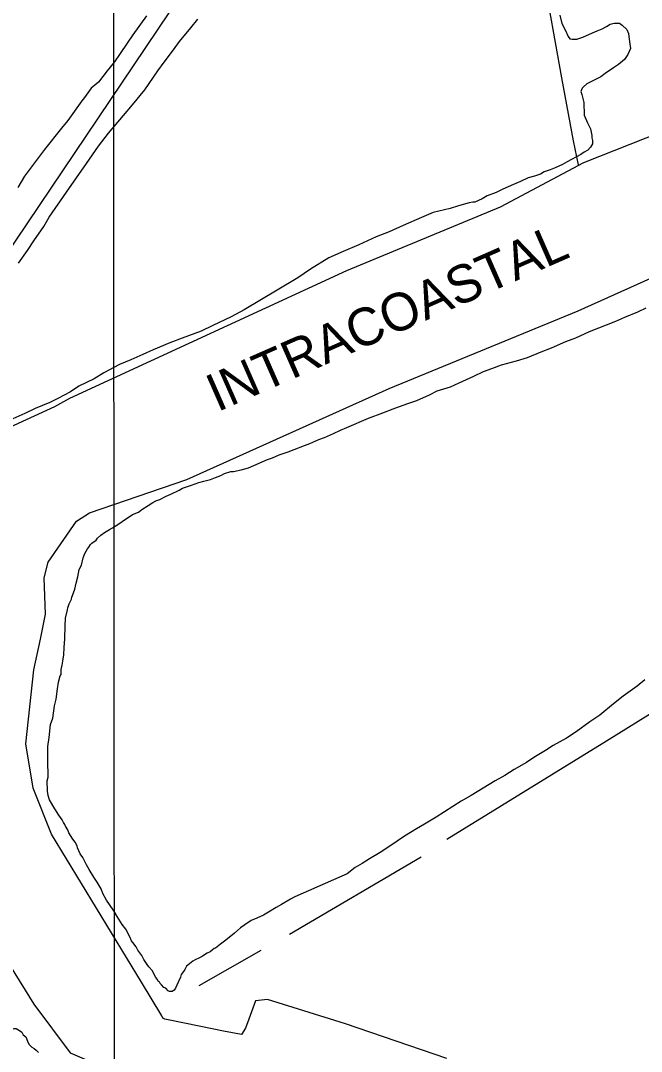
# Model space of a CAD drawing. Extents: x 3297716 to 3335574, y 688621 to 713991.
# Drawn here: x 3306890 to 3308255, y 703418 to 705686 of the extents above; entities that cross this region are included whole.
import ezdxf

# ---------------------------------------------------------------- set-up
doc = ezdxf.new("R2010")
doc.units = 0
for name, color, linetype in [('V-GRID-MAJR', 7, 'Continuous'), ('V-RIVR-IDEN', 7, 'Continuous'), ('V-SITE-VEGE', 7, 'Continuous'), ('V-TOPO-SHOR', 7, 'Continuous'), ('V-UTIL-LINE', 7, 'Continuous')]:
    doc.layers.add(name, color=color, linetype=linetype)

msp = doc.modelspace()

# ---------------------------------------------------------------- linework, layer by layer
at = {"layer": 'V-GRID-MAJR'}
msp.add_spline([(3307097.8, 701143.9), (3307096.4, 703095.2), (3307092, 709156.8), (3307089.8, 712189.6)], degree=3, dxfattribs=at)
at = {"layer": 'V-SITE-VEGE'}
for points in [[(3307166.9, 705696.9), (3307136.8, 705655.5), (3307095.9, 705595.6), (3307079.8, 705575.9), (3307060.8, 705551.1), (3307044.6, 705537.6), (3307030.6, 705516.9), (3307024.6, 705509.7), (3306993.6, 705466.3), (3306979.5, 705449.7), (3306942.4, 705403.1), (3306924.4, 705379.3), (3306898.3, 705344.2), (3306883.4, 705319.4)], [(3306884.9, 705152.8), (3306904.9, 705180.7), (3306918.9, 705201.4), (3306940.9, 705233.4), (3306952.9, 705254), (3306990.9, 705308.8), (3307034.9, 705371.8), (3307060.9, 705410.1), (3307082.9, 705439), (3307116.1, 705477.3), (3307136.1, 705501.2), (3307163.2, 705534.3), (3307191.2, 705575.6), (3307205.2, 705595.2), (3307226.3, 705622.1), (3307239.3, 705640.7), (3307264.4, 705670.8), (3307279.4, 705689.4)], [(3308075.6, 705698.5), (3308079.9, 705680.2), (3308087.3, 705666), (3308093.7, 705651.8), (3308097.8, 705646.7), (3308103, 705645.8), (3308113.2, 705645.9), (3308126.4, 705650.2), (3308147.7, 705659.8), (3308157.9, 705664), (3308169, 705668.3), (3308178.2, 705673.5), (3308186.3, 705678.8), (3308195.4, 705680.9), (3308206.7, 705681.1), (3308212.9, 705676.1), (3308223.2, 705667.1), (3308226.4, 705657.9), (3308228.8, 705639.5), (3308231, 705625.3), (3308225.1, 705611.9), (3308218.1, 705600.5), (3308205, 705590.1), (3308193.9, 705582.8), (3308175.7, 705570.2), (3308165.6, 705562.9), (3308135.1, 705547.1), (3308128.1, 705540.9), (3308125.1, 705537.8), (3308122.1, 705530.6), (3308124.2, 705523.5), (3308128.6, 705506.1), (3308129, 705478.6), (3308136.4, 705461.3), (3308142.8, 705448.1)], [(3308142.8, 705448.1), (3308146.1, 705433.8), (3308146.1, 705428.7), (3308147.3, 705422.6), (3308147.4, 705415.5), (3308143.4, 705408.2), (3308137.4, 705401), (3308129.3, 705396.8), (3308122.2, 705391.6), (3308091.8, 705375.8), (3308081.6, 705369.5), (3308065.4, 705362.1), (3308054.2, 705357.8), (3308041, 705353.5), (3308032.9, 705348.3), (3308019.7, 705344), (3308006.4, 705340.7), (3307989.2, 705332.3), (3307973.9, 705325.9), (3307950.6, 705315.3), (3307935.4, 705307.9), (3307916.1, 705300.5), (3307904.9, 705294.2), (3307888.7, 705286.8), (3307884.6, 705286.7), (3307876.4, 705285.6), (3307853, 705279.1), (3307834.7, 705272.7), (3307797, 705263.9), (3307771.6, 705253.3), (3307731, 705235.3), (3307700.6, 705221.6), (3307672.1, 705210.9), (3307633.6, 705192.9), (3307599, 705178.1), (3307567.6, 705164.3), (3307527.1, 705139.2), (3307499.7, 705120.3), (3307454.2, 705093.1), (3307381.2, 705050), (3307352.8, 705034.3), (3307312.2, 705015.3), (3307286.9, 705002.6), (3307245.2, 704987.7), (3307217.8, 704977), (3307181.2, 704962.1), (3307158.9, 704951.6), (3307132.5, 704939.9), (3307107.1, 704929.3), (3307072.6, 704911.4), (3307051.3, 704897.8), (3307017.9, 704882), (3306999.7, 704869.4), (3306971.3, 704854.7), (3306954, 704846.2), (3306921.5, 704832.4), (3306899.2, 704821.9), (3306865.7, 704807)], [(3306983, 704281.1), (3306984.8, 704290.7), (3306985.5, 704306.8), (3306987.1, 704325.8), (3306987.6, 704354.3), (3306988.3, 704371.4), (3306992.7, 704389.5), (3306993.6, 704394.2), (3306995.4, 704398.1), (3306996.3, 704402.8), (3307001.9, 704413.3), (3307002.7, 704417.1), (3307006.4, 704426.7), (3307009.1, 704435.3), (3307011.7, 704448.6), (3307015.3, 704461.9), (3307018.9, 704478.1), (3307023.5, 704487.7), (3307027, 704503.9), (3307030.7, 704513.4), (3307037.2, 704523.9), (3307040, 704527.8), (3307043.7, 704533.5), (3307046.5, 704536.4), (3307055.8, 704543.2), (3307058.6, 704547), (3307066.1, 704553.8), (3307074.6, 704559.6), (3307084.9, 704566.4), (3307091.5, 704570.3), (3307103.7, 704577.2), (3307113.1, 704583.9), (3307135.6, 704599.5), (3307148.8, 704604.4), (3307156.4, 704610.2), (3307170.4, 704619), (3307180.8, 704625.8), (3307187.4, 704629.7), (3307195.9, 704632.6), (3307210, 704639.5), (3307220.4, 704644.4), (3307238.2, 704653.2), (3307245.8, 704657.1), (3307265.6, 704664.1), (3307281.6, 704670), (3307293, 704673), (3307307.2, 704676.1), (3307318.5, 704681), (3307329.8, 704685), (3307338.3, 704689.9), (3307352.4, 704693.9), (3307358.1, 704694), (3307375.1, 704698), (3307391.2, 704702.1), (3307432.7, 704720.7), (3307444, 704723.8), (3307458.1, 704730.6), (3307478, 704737.6), (3307491.2, 704742.5), (3307513.8, 704751.4), (3307526.1, 704755.4), (3307545.9, 704764.2), (3307558.1, 704769.2), (3307577.9, 704778), (3307593, 704784.9), (3307607.2, 704790.8), (3307655.2, 704811.4), (3307686.4, 704823.3), (3307709, 704832.2), (3307739.2, 704843.1), (3307760.9, 704850.1), (3307789.2, 704862.8), (3307806.1, 704871.6), (3307835.4, 704880.6), (3307854.2, 704889.5), (3307886.3, 704904.2), (3307908, 704914), (3307925.9, 704920.9), (3307947.6, 704928.8), (3307980.7, 704937.9), (3308004.3, 704944.9), (3308034.4, 704957.7), (3308057.1, 704966.6), (3308089.1, 704980.3), (3308110.8, 704988.3), (3308141, 705002), (3308198.5, 705024.7), (3308218.3, 705033.6), (3308247.5, 705045.4), (3308265.4, 705054.2)], [(3307625.8, 703822.2), (3307608, 703808.7), (3307493, 703757.6), (3307483.6, 703752.7), (3307463.8, 703741), (3307451.6, 703734.2), (3307434.7, 703724.4), (3307424.3, 703717.6), (3307409.3, 703710.8), (3307397, 703705.8), (3307382.9, 703696.1), (3307373.5, 703689.3), (3307360.4, 703677.7), (3307352, 703671), (3307337.9, 703660.3), (3307329.5, 703653.5), (3307318.2, 703644.8), (3307315.4, 703643.8), (3307307, 703637.1), (3307300.4, 703634.1), (3307290, 703627.3), (3307283.4, 703623.4), (3307274, 703619.5), (3307268.4, 703616.6), (3307260.9, 703610.7), (3307254.3, 703605), (3307250.6, 703598.3), (3307247.8, 703593.5), (3307243.2, 703586.8), (3307241.4, 703581), (3307233.1, 703563.8), (3307230.4, 703557.1), (3307227.6, 703552.4), (3307225.7, 703551.4), (3307222.9, 703549.4), (3307217.2, 703549.3), (3307214.3, 703551.2), (3307209.5, 703556.8), (3307204.7, 703558.6), (3307199.9, 703564.3), (3307197, 703567.1), (3307196, 703569.9), (3307193.1, 703571.8), (3307190.2, 703576.5), (3307187.3, 703580.2), (3307183.4, 703586.8), (3307179.5, 703595.3), (3307171.8, 703603.7), (3307167.9, 703609.3), (3307161.1, 703619.7), (3307156.2, 703629.1), (3307147.5, 703640.3), (3307143.6, 703647.9), (3307136.8, 703657.2), (3307133.9, 703661), (3307130, 703669.5), (3307121.2, 703686.4), (3307113.4, 703696.7), (3307101.8, 703714.6), (3307094.9, 703726.8), (3307085.2, 703740.9), (3307078.4, 703750.3), (3307070.6, 703765.3), (3307066.7, 703775.7), (3307057.9, 703789.8), (3307051.1, 703801.1), (3307040.4, 703818), (3307034.5, 703828.4), (3307026.7, 703844.4), (3307020.9, 703852.8), (3307015, 703866), (3307014, 703869.8), (3307010.1, 703878.3), (3307004.3, 703884.8), (3306995.5, 703898.9), (3306993.5, 703905.5), (3306988.6, 703913.1), (3306986.7, 703916.8), (3306983.8, 703921.5), (3306980.8, 703927.2), (3306974, 703937.5), (3306965.3, 703951.6), (3306953.6, 703971.4), (3306950.6, 703980.8), (3306948.6, 703990.3), (3306948.2, 704013), (3306950, 704021.6), (3306949.4, 704058.6), (3306949.9, 704089), (3306952.4, 704108.9), (3306955.8, 704137.4), (3306960.3, 704150.8), (3306964.6, 704178.4), (3306968.2, 704192.7), (3306970.7, 704215.5), (3306973.3, 704230.7), (3306976.9, 704244), (3306978.8, 704246.9), (3306978.6, 704258.3), (3306981.3, 704267.8), (3306983, 704281.1)], [(3308262.8, 704235.3), (3308245.9, 704221.7), (3308215, 704199.4), (3308193.4, 704183), (3308163.4, 704157.9), (3308141.8, 704143.3), (3308111.8, 704121), (3308090.2, 704107.4), (3308061, 704090.8), (3308044.1, 704080.1), (3308018.7, 704064.5), (3308002.7, 704053.9), (3307975.5, 704038.3), (3307954.8, 704024.7), (3307933.2, 704012.9), (3307880.5, 703980.8), (3307858.9, 703968.2), (3307803.4, 703933.1), (3307778, 703917.6), (3307760.2, 703907.8), (3307733.9, 703891.3), (3307717.9, 703880.6), (3307695.4, 703865.1), (3307680.3, 703855.3), (3307656.8, 703841.7), (3307640.8, 703831), (3307625.8, 703822.2)], [(3306849.3, 703410.9), (3306852.9, 703423.3), (3306852.8, 703429.9), (3306853.7, 703433.7), (3306853.6, 703436.6), (3306856.3, 703444.2), (3306860, 703451.8), (3306861.8, 703456.6), (3306862.7, 703460.4), (3306868.4, 703463.3), (3306872.1, 703466.3), (3306875.9, 703468.2), (3306879.7, 703468.3), (3306887.4, 703463.6), (3306892.2, 703459.9), (3306895.1, 703454.3), (3306900.9, 703449.6), (3306904.8, 703440.2), (3306907.7, 703433.6), (3306914.5, 703427), (3306919.3, 703424.3), (3306924.1, 703420.6), (3306928.9, 703414.9)]]:
    msp.add_lwpolyline(points, dxfattribs=at)
at = {"layer": 'V-TOPO-SHOR'}
for p, q in [((3307481.5, 703675.9), (3307770.4, 703845.7)), ((3307282.4, 703562.7), (3307419.1, 703640.8))]:
    msp.add_line(p, q, dxfattribs=at)
for points in [[(3308254.8, 706597.4), (3307915.4, 706595), (3307906.1, 706592.7), (3307899.2, 706578.9), (3307906.1, 706562.7), (3307917.7, 706535), (3307973.1, 706158.7), (3308023.9, 705872.4), (3308079.3, 705560.7), (3308104.7, 705422.2), (3308116.2, 705369.1)], [(3308893.6, 705702.5), (3308503.9, 705522.6), (3308127.4, 705373.5), (3307944.6, 705276.1), (3307606.6, 705135.5), (3306997.6, 704854.7), (3306964, 704836.7), (3306436.3, 704594.4), (3306091.3, 704457), (3305974.7, 704419), (3305950.9, 704377.4), (3305920.1, 704351.6), (3305825.3, 704305.2), (3305654.8, 704243.4), (3305187.9, 704025.4), (3305116.2, 704002.9), (3304936.4, 703925.2), (3304756.4, 703865.3), (3304445.4, 703730.3), (3304265.9, 703640.1)], [(3307826.9, 703402.1), (3307604.2, 703478.3), (3307432.5, 703532.1), (3307406.5, 703529), (3307391.9, 703488.4), (3307384.6, 703468.7), (3307375.2, 703454.6), (3307336.2, 703462.4), (3307254, 703479.1), (3307206.7, 703488.4), (3307202.9, 703491), (3307200.2, 703495.9), (3307155.6, 703570), (3306957.6, 703895.8), (3306917, 703996.8), (3306901.2, 704094.3), (3306918.9, 704257.6), (3306933.5, 704325.3), (3306944.4, 704380), (3306941.5, 704460), (3306950.1, 704494.8), (3307013, 704584.6), (3307041.6, 704602.9), (3307255.5, 704676.6), (3307700.2, 704876.5), (3308116.2, 705047.6), (3308486.6, 705214.4)], [(3307827, 703884.8), (3308178.3, 704101.4), (3308414.5, 704247.8), (3308779.5, 704472.3)], [(3304772.9, 703587.2), (3305055.2, 703707.9), (3305410.7, 703850), (3305685.6, 703992.7), (3305972.1, 704110), (3306108.1, 704178.9), (3306171.6, 704211.8), (3306320.9, 704273.1), (3306372.5, 704234.9), (3306417.1, 704176.2), (3306553.4, 704027.9), (3306699.6, 703874.4), (3306918.5, 703521.3), (3306998.4, 703414.7), (3307050.4, 703392.3), (3307094.9, 703374.8), (3307136.3, 703373.5), (3307218.8, 703349.4), (3307472.4, 703254.1), (3307643.2, 703207.3), (3307942.8, 703103.5), (3308140.1, 703050.1), (3308431.5, 702934.4)]]:
    msp.add_lwpolyline(points, dxfattribs=at)
at = {"layer": 'V-UTIL-LINE'}
msp.add_lwpolyline([(3306265.6, 703037.5), (3305889.4, 703776.7), (3305605.8, 704391.2), (3306617.9, 704815.4), (3307269.3, 705782.5), (3307875.3, 706668.1), (3308407.2, 707448.9)], dxfattribs=at)

# ---------------------------------------------------------------- texts
at = {"layer": 'V-RIVR-IDEN'}
msp.add_text('INTRACOASTAL', height=83, rotation=23.7449, dxfattribs=at).set_placement((3307322.5, 704824.3))

doc.saveas('drawing.dxf')
